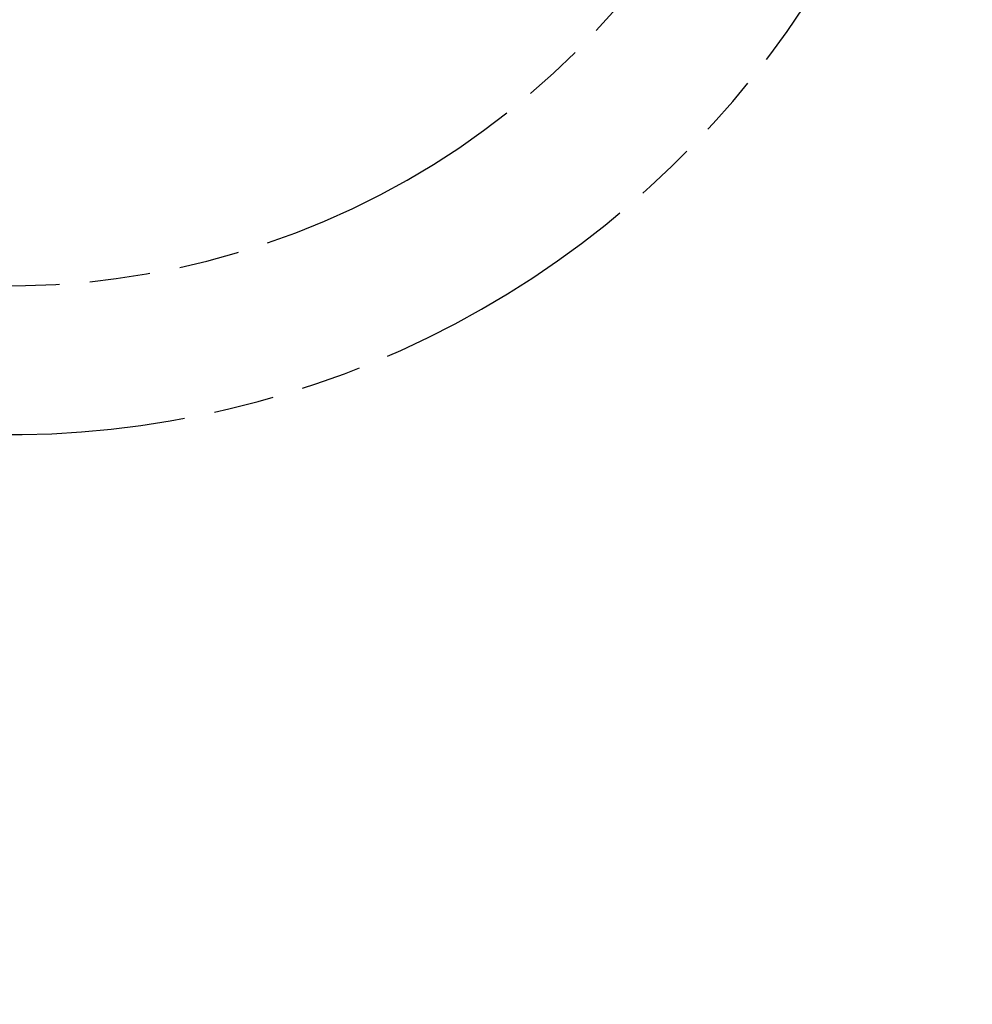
# Model space of a CAD drawing. Header units: millimetres. Extents: x 0 to 594, y 0 to 420.
# Tile 192 of 467: x 390 to 441, y 183 to 236. Entities that reach past the tile are written whole.
import ezdxf

# ---------------------------------------------------------------- set-up
doc = ezdxf.new("R2010")
doc.units = ezdxf.units.MM
doc.header["$LTSCALE"] = 32.67
doc.linetypes.add('PHANTOM', pattern=[0.8, 0.45, -0.05, 0.1, -0.05, 0.1, -0.05])
doc.layers.get('0').update_dxf_attribs({"linetype": 'CONTINUOUS'})
doc.layers.add('CRV', color=7, linetype='CONTINUOUS')
doc.layers.add('DRIV_DIM', color=7, linetype='CONTINUOUS')
doc.styles.get("Standard").update_dxf_attribs({"font": 'txt', "width": 0.8})
doc.dimstyles.new('DIMSTYLE_1', dxfattribs={"dimtxt": 3.8, "dimasz": 1.8, "dimexe": 0.18, "dimexo": 0.0625, "dimgap": 0.09, "dimtad": 1, "dimdec": 3, "dimlfac": 10, "dimdsep": 46, "dimtxsty": 'STANDARD', "dimblk": 'OPEN', "dimblk1": 'OPEN', "dimblk2": 'OPEN', "dimcen": 0.09, "dimadec": 0, "dimazin": 0, "dimtp": 0.001, "dimtm": 0.001, "dimtfac": 1, "dimtdec": 3, "dimtofl": 0, "dimtmove": 0, "dimatfit": 3, "dimldrblk": 'OPEN', "dimfxl": 1, "dimtolj": 1, "dimarcsym": 0})

# ---------------------------------------------------------------- blocks, each defined once
blk = doc.blocks.new('_OPEN')
at = {"color": 0, "linetype": 'BYBLOCK'}
for p, q in [((0, 0), (-1, 0.342)), ((-1, -0.342), (0, 0)), ((-1, 0), (0, 0))]:
    blk.add_line(p, q, dxfattribs=at)
blk = doc.blocks.new('*D5')
at = {"layer": 'DRIV_DIM', "color": 2, "linetype": 'CONTINUOUS'}
for p, q in [((359.709, 183.398), (359.709, 393.985)), ((440.883, 363.96), (440.883, 393.985)), ((359.709, 391.985), (400.296, 391.985)), ((440.883, 391.985), (400.296, 391.985)), ((440.883, 273.265), (440.883, 357.212))]:
    blk.add_line(p, q, dxfattribs=at)
at = {"layer": 'DRIV_DIM', "color": 2, "linetype": 'CONTINUOUS', "xscale": 1.8, "yscale": 1.8, "zscale": 1.8, "rotation": 180}
blk.add_blockref('_OPEN', (359.709, 391.985), dxfattribs=at)
at = {"layer": 'DRIV_DIM', "color": 2, "linetype": 'CONTINUOUS', "xscale": 1.8, "yscale": 1.8, "zscale": 1.8}
blk.add_blockref('_OPEN', (440.883, 391.985), dxfattribs=at)
at = {"layer": 'DRIV_DIM', "color": 2, "linetype": 'CONTINUOUS', "width": 0.8}
blk.add_text('811.741', height=3.8, dxfattribs=at).set_placement((384.023, 392.935))

msp = doc.modelspace()

# ---------------------------------------------------------------- linework, layer by layer
at = {"layer": 'CRV', "color": 8, "linetype": 'PHANTOM'}
for centre, radius, start, end in [((351.70903, 271.76501), 89.17407, 350, 240), ((351.70903, 271.76501), 81.17407, 350, 240), ((389.13173, 265.16638), 43.17407, 219.40697, 136.538482), ((389.13173, 265.16638), 51.17407, 234.903643, 350)]:
    msp.add_arc(centre, radius, start, end, dxfattribs=at)

# ---------------------------------------------------------------- dimensions: what is measured, and where the dimension line sits
at = {"layer": 'DRIV_DIM', "color": 2, "linetype": 'CONTINUOUS'}
dim = msp.add_linear_dim(base=(440.8831, 391.98501), p1=(359.70903, 183.39767), p2=(440.8831, 273.26501), dimstyle='DIMSTYLE_1', dxfattribs=at)
dim.commit()
dim.dimension.update_dxf_attribs({"geometry": '*D5', "text_midpoint": (394.66347, 394.83501), "dimtype": 160})

doc.saveas('drawing.dxf')
